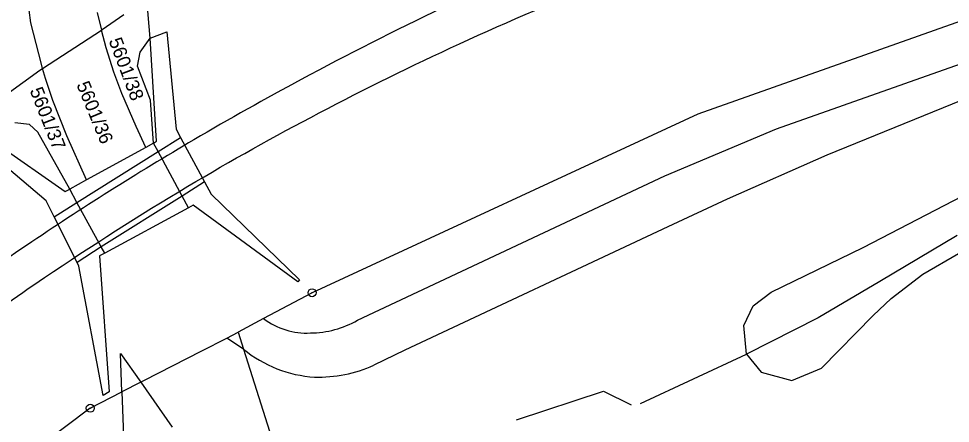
# Model space of a CAD drawing. Extents: x -825057 to -819383, y -1071633 to -1067888.
# Drawn here: x -820607.3 to -820490.4, y -1069677.3 to -1069626.6 of the extents above; entities that cross this region are included whole.
import ezdxf

# ---------------------------------------------------------------- set-up
doc = ezdxf.new("R2010")
doc.units = 0
for name, color, linetype in [('Vrstva 1', 7, 'Continuous'), ('Vrstva 10', 7, 'Continuous'), ('Vrstva 18', 7, 'Continuous'), ('Vrstva 24', 7, 'Continuous'), ('Vrstva 4', 7, 'Continuous')]:
    doc.layers.add(name, color=color, linetype=linetype)

msp = doc.modelspace()

# ---------------------------------------------------------------- linework, layer by layer
at = {"layer": 'Vrstva 1'}
for p, q in [((-820472.72, -1069621.14), (-820522.08, -1069638.6)), ((-820605.73, -1069627.15), (-820606.27, -1069623.24)), ((-820590.79, -1069629.07), (-820591.2, -1069624.16)), ((-820597.42, -1069625.86), (-820596.89, -1069628.06)), ((-820596.8, -1069628), (-820594.09, -1069626.12)), ((-820604.42, -1069632.33), (-820605.73, -1069627.15)), ((-820604.29, -1069632.9), (-820596.89, -1069628.06)), ((-820596.89, -1069628.06), (-820596.8, -1069628)), ((-820596.31, -1069630.28), (-820596.89, -1069628.06)), ((-820592.02, -1069630.84), (-820590.79, -1069629.07)), ((-820595.33, -1069633.34), (-820596.31, -1069630.28)), ((-820592.36, -1069632.6), (-820592.02, -1069630.84)), ((-820604.29, -1069632.9), (-820604.42, -1069632.33)), ((-820608.88, -1069636.18), (-820604.6, -1069633.1)), ((-820604.6, -1069633.1), (-820604.29, -1069632.9)), ((-820603.92, -1069634.15), (-820604.29, -1069632.9)), ((-820594.32, -1069636.01), (-820595.33, -1069633.34)), ((-820590.75, -1069636.85), (-820592.36, -1069632.6)), ((-820603, -1069636.87), (-820603.92, -1069634.15)), ((-820601.24, -1069641.31), (-820603, -1069636.87)), ((-820592.53, -1069640.16), (-820594.32, -1069636.01)), ((-820590.35, -1069642.24), (-820590.75, -1069636.85)), ((-820522.08, -1069638.6), (-820570.47, -1069660.97)), ((-820605.92, -1069639.89), (-820607.76, -1069639.68)), ((-820604.87, -1069640.85), (-820605.92, -1069639.89)), ((-820591.32, -1069642.77), (-820592.53, -1069640.16)), ((-820600.86, -1069648), (-820604.87, -1069640.85)), ((-820598.75, -1069646.84), (-820601.24, -1069641.31)), ((-820591.32, -1069642.77), (-820598.75, -1069646.84)), ((-820590.35, -1069642.24), (-820591.32, -1069642.77)), ((-820598.75, -1069646.84), (-820600.86, -1069648)), ((-820493.87, -1069658.63), (-820489.39, -1069656.05)), ((-820497.83, -1069661.71), (-820493.87, -1069658.63)), ((-820570.47, -1069660.97), (-820576.55, -1069664.22)), ((-820500.11, -1069663.83), (-820497.83, -1069661.71)), ((-820506.6, -1069670.44), (-820500.11, -1069663.83)), ((-820576.55, -1069664.22), (-820579.73, -1069665.91)), ((-820581.16, -1069666.65), (-820579.73, -1069665.91)), ((-820579.73, -1069665.91), (-820579.06, -1069668.04)), ((-820584.28, -1069668.25), (-820581.16, -1069666.65)), ((-820594.33, -1069673.41), (-820594.5, -1069668.6)), ((-820594.5, -1069668.6), (-820591.96, -1069672.19)), ((-820591.56, -1069671.99), (-820584.28, -1069668.25)), ((-820579.06, -1069668.04), (-820575.02, -1069680.83)), ((-820529.26, -1069674.85), (-820515.98, -1069668.67)), ((-820515.98, -1069668.67), (-820514.14, -1069670.94)), ((-820514.14, -1069670.94), (-820510.29, -1069671.97)), ((-820510.29, -1069671.97), (-820506.6, -1069670.44)), ((-820591.96, -1069672.19), (-820591.56, -1069671.99)), ((-820591.96, -1069672.19), (-820588, -1069677.8)), ((-820544.83, -1069676.88), (-820533.9, -1069673.3)), ((-820533.9, -1069673.3), (-820530.43, -1069675)), ((-820598.29, -1069675.44), (-820594.33, -1069673.41)), ((-820594.33, -1069673.41), (-820593.94, -1069684.4)), ((-820598.29, -1069675.44), (-820618.02, -1069690.24))]:
    msp.add_line(p, q, dxfattribs=at)
at = {"layer": 'Vrstva 10'}
for points in [[(-820396.61, -1069576.94), (-820402.69, -1069578.49), (-820405.27, -1069579.21), (-820406.43, -1069579.53), (-820438.24, -1069587.5), (-820457.43, -1069592.39), (-820477.68, -1069597.79), (-820496.15, -1069603.16), (-820515.37, -1069609.41), (-820535.3, -1069616.98), (-820554.11, -1069625.3), (-820571.83, -1069634.26), (-820585.28, -1069641.81), (-820606.27, -1069655.04), (-820628.29, -1069671.01), (-820647.93, -1069687.34), (-820667.41, -1069705.6), (-820680.13, -1069718.49), (-820694.73, -1069734.03), (-820703.98, -1069744.22)], [(-820699.99, -1069747.07), (-820686.76, -1069732.45), (-820676.49, -1069721.48), (-820664.13, -1069708.83), (-820651.61, -1069696.85), (-820636.83, -1069683.83), (-820625.37, -1069674.56), (-820604.01, -1069659.07), (-820586.04, -1069647.64), (-820569.6, -1069638.45), (-820551.99, -1069629.79), (-820532.99, -1069621.67), (-820513.48, -1069614.48), (-820494.57, -1069608.43), (-820474.72, -1069602.78), (-820455.51, -1069597.69), (-820435.43, -1069592.58), (-820405.44, -1069585), (-820404.29, -1069584.71), (-820401.25, -1069583.95), (-820395.38, -1069582.43)], [(-820436.12, -1069586.96), (-820438.24, -1069587.5), (-820457.43, -1069592.39), (-820477.68, -1069597.79), (-820496.15, -1069603.16), (-820515.37, -1069609.41), (-820535.3, -1069616.98), (-820554.11, -1069625.3), (-820571.83, -1069634.26), (-820585.28, -1069641.81), (-820606.27, -1069655.04), (-820628.29, -1069671.01), (-820647.93, -1069687.34), (-820667.41, -1069705.6), (-820680.13, -1069718.49), (-820694.73, -1069734.03), (-820703.98, -1069744.22)], [(-820436.12, -1069586.96), (-820438.24, -1069587.5), (-820457.43, -1069592.39), (-820477.68, -1069597.79), (-820496.15, -1069603.16), (-820515.37, -1069609.41), (-820535.3, -1069616.98), (-820554.11, -1069625.3), (-820571.83, -1069634.26), (-820585.28, -1069641.81), (-820606.27, -1069655.04), (-820628.29, -1069671.01), (-820647.93, -1069687.34), (-820667.41, -1069705.6), (-820680.13, -1069718.49), (-820694.73, -1069734.03), (-820703.98, -1069744.22)], [(-820699.99, -1069747.07), (-820686.76, -1069732.45), (-820676.49, -1069721.48), (-820664.13, -1069708.83), (-820651.61, -1069696.85), (-820636.83, -1069683.83), (-820625.37, -1069674.56), (-820604.01, -1069659.07), (-820586.04, -1069647.64), (-820569.6, -1069638.45), (-820551.99, -1069629.79), (-820532.99, -1069621.67), (-820513.48, -1069614.48), (-820494.57, -1069608.43), (-820474.72, -1069602.78), (-820455.51, -1069597.69), (-820438.57, -1069593.38)], [(-820699.99, -1069747.07), (-820686.76, -1069732.45), (-820676.49, -1069721.48), (-820664.13, -1069708.83), (-820651.61, -1069696.85), (-820636.83, -1069683.83), (-820625.37, -1069674.56), (-820604.01, -1069659.07), (-820586.04, -1069647.64), (-820569.6, -1069638.45), (-820551.99, -1069629.79), (-820532.99, -1069621.67), (-820513.48, -1069614.48), (-820494.57, -1069608.43), (-820474.72, -1069602.78), (-820455.51, -1069597.69), (-820438.57, -1069593.38)]]:
    msp.add_spline(points, degree=3, dxfattribs=at)
at = {"layer": 'Vrstva 24'}
for centre, radius in [((-820570.47, -1069660.97), 0.5), ((-820570.47, -1069660.97), 0.5), ((-820570.47, -1069660.97), 0.5), ((-820570.47, -1069660.97), 0.0327), ((-820570.47, -1069660.97), 0.0327), ((-820570.47, -1069660.97), 0.0327), ((-820598.29, -1069675.44), 0.5), ((-820598.29, -1069675.44), 0.5), ((-820598.29, -1069675.44), 0.5), ((-820598.29, -1069675.44), 0.0327), ((-820598.29, -1069675.44), 0.0327), ((-820598.29, -1069675.44), 0.0327)]:
    msp.add_circle(centre, radius, dxfattribs=at)
at = {"layer": 'Vrstva 4'}
for p, q in [((-820590.79, -1069629.07), (-820588.69, -1069628.29)), ((-820588.69, -1069628.29), (-820587.52, -1069640.48)), ((-820589.98, -1069642), (-820590.79, -1069629.07)), ((-820512.21, -1069640.44), (-820482.65, -1069629.97)), ((-820481.18, -1069633.7), (-820505.92, -1069643.74)), ((-820587.52, -1069640.48), (-820586.96, -1069641.53)), ((-820526.22, -1069646.32), (-820512.21, -1069640.44)), ((-820611.23, -1069641.46), (-820601.43, -1069648.29)), ((-820589.78, -1069643.29), (-820586.96, -1069641.53)), ((-820586.96, -1069641.53), (-820583.96, -1069647.1)), ((-820603.8, -1069649.48), (-820612.28, -1069642.33)), ((-820590.35, -1069642.24), (-820589.98, -1069642)), ((-820589.78, -1069643.29), (-820590.35, -1069642.24)), ((-820599.96, -1069649.65), (-820589.78, -1069643.29)), ((-820586.76, -1069648.86), (-820589.78, -1069643.29)), ((-820505.92, -1069643.74), (-820518.41, -1069649.27)), ((-820564.77, -1069664.42), (-820526.22, -1069646.32)), ((-820583.96, -1069647.1), (-820586.76, -1069648.86)), ((-820583.96, -1069647.1), (-820583.13, -1069648.64)), ((-820501.35, -1069655.29), (-820485.34, -1069646.99)), ((-820601.43, -1069648.29), (-820600.86, -1069648)), ((-820599.96, -1069649.65), (-820600.86, -1069648)), ((-820583.13, -1069648.64), (-820572.03, -1069659.36)), ((-820602.82, -1069651.45), (-820603.8, -1069649.48)), ((-820602.82, -1069651.45), (-820599.96, -1069649.65)), ((-820596.9, -1069655.23), (-820599.96, -1069649.65)), ((-820586.76, -1069648.86), (-820596.9, -1069655.23)), ((-820585.95, -1069650.35), (-820586.76, -1069648.86)), ((-820585.39, -1069650.02), (-820585.95, -1069650.35)), ((-820572.27, -1069659.63), (-820585.39, -1069650.02)), ((-820518.41, -1069649.27), (-820525.85, -1069652.71)), ((-820585.95, -1069650.35), (-820596.48, -1069656.01)), ((-820599.95, -1069657.18), (-820602.82, -1069651.45)), ((-820525.85, -1069652.71), (-820558.85, -1069668.17)), ((-820489.55, -1069653.82), (-820499.25, -1069659.55)), ((-820596.9, -1069655.23), (-820599.95, -1069657.18)), ((-820596.48, -1069656.01), (-820596.9, -1069655.23)), ((-820512.89, -1069660.9), (-820501.35, -1069655.29)), ((-820596.48, -1069656.01), (-820597.14, -1069656.34)), ((-820597.14, -1069656.34), (-820595.93, -1069673.41)), ((-820599.72, -1069657.63), (-820599.95, -1069657.18)), ((-820596.66, -1069673.85), (-820599.72, -1069657.63)), ((-820572.03, -1069659.36), (-820572.27, -1069659.63)), ((-820499.25, -1069659.55), (-820506.98, -1069664.1)), ((-820515.13, -1069662.62), (-820512.89, -1069660.9)), ((-820516.33, -1069665.07), (-820515.13, -1069662.62)), ((-820515.98, -1069668.67), (-820516.33, -1069665.07)), ((-820506.98, -1069664.1), (-820515.98, -1069668.67)), ((-820579.06, -1069668.04), (-820581.16, -1069666.65)), ((-820558.85, -1069668.17), (-820562.73, -1069670.07)), ((-820591.96, -1069672.19), (-820594.33, -1069673.41)), ((-820595.93, -1069673.41), (-820596.66, -1069673.85))]:
    msp.add_line(p, q, dxfattribs=at)
for centre, radius, start, end in [((-820571.186, -1069657.15), 8.875, 232.81344, 273.2694), ((-820570.756, -1069653.949), 12.061, 270.3609, 299.75522), ((-820569.237, -1069656.128), 15.44, 230.49115, 266.57354), ((-820569.678, -1069654.463), 17.084, 268.38403, 293.99846)]:
    msp.add_arc(centre, radius, start, end, dxfattribs=at)

# ---------------------------------------------------------------- texts
at = {"layer": 'Vrstva 18'}
for s, rotation, p in [('5601/38', 290.7, (-820595.999, -1069629.387)), ('5601/38', 290.7, (-820595.999, -1069629.387)), ('5601/38', 290.7, (-820595.999, -1069629.387)), ('5601/36', 292.5, (-820600.051, -1069634.901)), ('5601/36', 292.5, (-820600.051, -1069634.901)), ('5601/36', 292.5, (-820600.051, -1069634.901)), ('5601/37', 291.6, (-820605.909, -1069635.62)), ('5601/37', 291.6, (-820605.909, -1069635.62)), ('5601/37', 291.6, (-820605.909, -1069635.62))]:
    msp.add_text(s, height=1.7, rotation=rotation, dxfattribs=at).set_placement(p)

doc.saveas('drawing.dxf')
